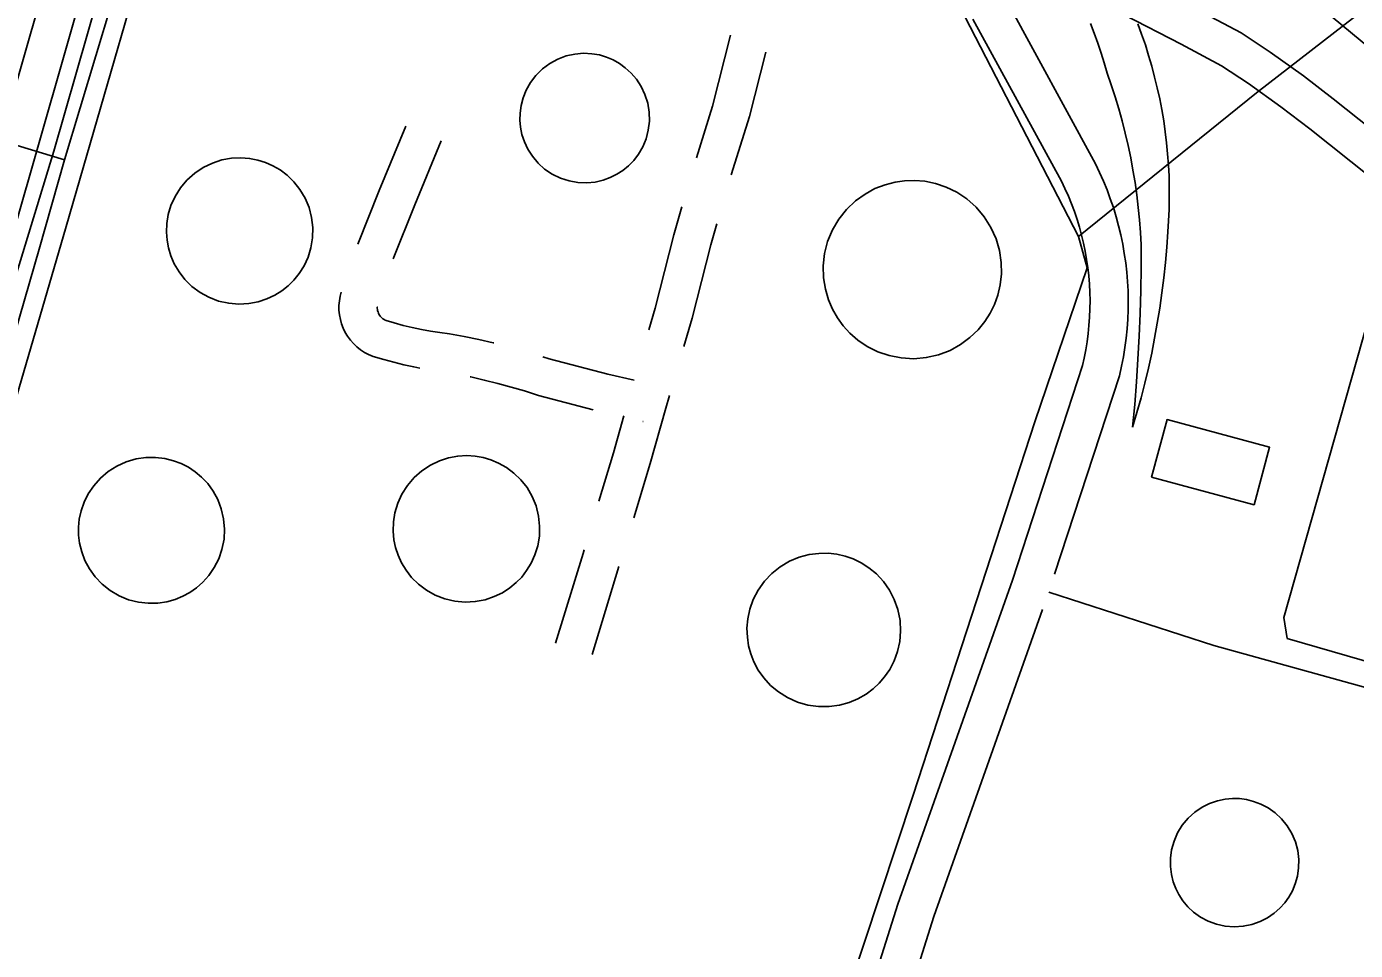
# Model space of a CAD drawing. Extents: x 3568792 to 3606828, y 529143 to 554785.
# Drawn here: x 3574488 to 3575530, y 548346 to 549071 of the extents above; entities that cross this region are included whole.
import ezdxf

# ---------------------------------------------------------------- set-up
doc = ezdxf.new("R2010")
doc.units = 0
for name, color, linetype in [('V-BLDG-OTLN', 7, 'Continuous'), ('V-DOMW-TANK', 7, 'Continuous'), ('V-RAIL-TRAK', 7, 'Continuous'), ('V-ROAD-CNTR', 7, 'Continuous'), ('V-TOPO-SHOR', 7, 'Continuous'), ('V-UTIL-LINE', 7, 'Continuous')]:
    doc.layers.add(name, color=color, linetype=linetype)

msp = doc.modelspace()

# ---------------------------------------------------------------- linework, layer by layer
at = {"layer": 'V-BLDG-OTLN'}
msp.add_lwpolyline([(3575370.1, 548717.2), (3575450.6, 548695.5), (3575462.7, 548740.7), (3575382.3, 548762.4)], close=True, dxfattribs=at)
at = {"layer": 'V-DOMW-TANK'}
for points in [[(3574947.8, 549044.6), (3574952.7, 549041.9), (3574957.4, 549038.5), (3574962, 549034.3), (3574966.2, 549029.4), (3574969.9, 549023.8), (3574972.8, 549017.5), (3574975, 549010.7), (3574976.1, 549003.7), (3574976.3, 548996.5), (3574975.4, 548989.4), (3574973.7, 548982.7), (3574971.1, 548976.4), (3574967.8, 548970.7), (3574964, 548965.7), (3574959.8, 548961.4), (3574955.4, 548957.8), (3574950.8, 548954.9), (3574945.6, 548952.3), (3574939.9, 548950.2), (3574933.7, 548948.8), (3574927.1, 548948.2), (3574920.2, 548948.4), (3574913.3, 548949.6), (3574906.5, 548951.8), (3574900, 548955), (3574894.1, 548959), (3574888.9, 548963.7), (3574884.5, 548969), (3574880.9, 548974.6), (3574878.2, 548980.4), (3574876.3, 548986.1), (3574875.2, 548991.8), (3574874.7, 548997.3), (3574874.8, 549002.9), (3574875.6, 549008.8), (3574877.2, 549014.9), (3574879.7, 549021), (3574883.1, 549026.9), (3574887.3, 549032.5), (3574892.3, 549037.5), (3574898.1, 549041.8), (3574904.4, 549045.2), (3574911, 549047.7), (3574917.8, 549049.2), (3574924.5, 549049.8), (3574931, 549049.5), (3574937.1, 549048.5), (3574942.7, 549046.8)], [(3574675.2, 548964.1), (3574680.9, 548961.6), (3574686.7, 548958.3), (3574692.2, 548954.1), (3574697.5, 548948.9), (3574702.2, 548943), (3574706.2, 548936.2), (3574709.3, 548928.9), (3574711.3, 548921), (3574712.3, 548913), (3574712.1, 548904.9), (3574710.8, 548897.2), (3574708.5, 548889.8), (3574705.4, 548883.1), (3574701.6, 548877.1), (3574697.4, 548871.8), (3574692.8, 548867.3), (3574688, 548863.5), (3574682.4, 548860), (3574676.2, 548857.1), (3574669.4, 548854.8), (3574662, 548853.4), (3574654.2, 548853), (3574646.3, 548853.6), (3574638.4, 548855.4), (3574630.8, 548858.3), (3574623.8, 548862.1), (3574617.4, 548866.9), (3574611.9, 548872.4), (3574607.3, 548878.3), (3574603.6, 548884.5), (3574600.9, 548890.8), (3574599, 548897.1), (3574597.9, 548903.2), (3574597.5, 548909.5), (3574597.8, 548916.3), (3574598.9, 548923.3), (3574601, 548930.4), (3574604.2, 548937.4), (3574608.4, 548944.1), (3574613.5, 548950.3), (3574619.6, 548955.7), (3574626.3, 548960.2), (3574633.5, 548963.7), (3574640.9, 548966.1), (3574648.4, 548967.5), (3574655.7, 548967.8), (3574662.7, 548967.3), (3574669.2, 548966)], [(3575176.5, 548949.8), (3575184.2, 548950), (3575192.2, 548949.4), (3575200.6, 548947.7), (3575209, 548944.8), (3575217.3, 548940.8), (3575225.3, 548935.5), (3575232.6, 548929), (3575238.9, 548921.5), (3575244.2, 548913.1), (3575248.2, 548904.2), (3575250.9, 548895), (3575252.3, 548885.7), (3575252.4, 548876.7), (3575251.5, 548868.1), (3575249.6, 548860.1), (3575246.9, 548852.7), (3575243.6, 548846), (3575239.4, 548839.3), (3575234.1, 548832.8), (3575227.7, 548826.7), (3575220.4, 548821.2), (3575212.1, 548816.7), (3575203.1, 548813.2), (3575193.5, 548811), (3575183.6, 548810.1), (3575173.8, 548810.7), (3575164.3, 548812.6), (3575155.4, 548815.6), (3575147.2, 548819.7), (3575139.9, 548824.6), (3575133.6, 548830.1), (3575128.2, 548836), (3575123.8, 548842.1), (3575119.9, 548848.9), (3575116.7, 548856.4), (3575114.3, 548864.7), (3575112.9, 548873.7), (3575112.7, 548883), (3575113.7, 548892.6), (3575116.1, 548902.1), (3575119.9, 548911.2), (3575124.9, 548919.7), (3575131, 548927.3), (3575137.9, 548933.9), (3575145.4, 548939.3), (3575153.2, 548943.6), (3575161.1, 548946.7), (3575169, 548948.7)], [(3574614.7, 548724.9), (3574619.9, 548721.4), (3574625, 548717.2), (3574629.8, 548712.1), (3574634.1, 548706.2), (3574637.7, 548699.6), (3574640.5, 548692.3), (3574642.3, 548684.5), (3574643, 548676.4), (3574642.6, 548668.4), (3574641, 548660.5), (3574638.5, 548653), (3574635, 548646.2), (3574630.8, 548640.1), (3574626.1, 548634.8), (3574621.1, 548630.3), (3574615.8, 548626.7), (3574610.4, 548623.7), (3574604.4, 548621.3), (3574597.8, 548619.4), (3574590.6, 548618.4), (3574583.1, 548618.2), (3574575.4, 548619.1), (3574567.8, 548621), (3574560.3, 548624.1), (3574553.3, 548628.2), (3574547, 548633.2), (3574541.6, 548638.9), (3574537, 548645.2), (3574533.5, 548651.9), (3574531, 548658.6), (3574529.3, 548665.3), (3574528.5, 548671.7), (3574528.5, 548677.9), (3574529.1, 548684.2), (3574530.5, 548690.8), (3574532.8, 548697.5), (3574536.1, 548704.2), (3574540.4, 548710.5), (3574545.6, 548716.4), (3574551.8, 548721.6), (3574558.6, 548725.9), (3574565.9, 548729.2), (3574573.6, 548731.5), (3574581.3, 548732.6), (3574588.9, 548732.7), (3574596.2, 548731.8), (3574602.9, 548730.1), (3574609.1, 548727.8)], [(3574845.8, 548732.6), (3574851.9, 548730.8), (3574858, 548728.2), (3574864.1, 548724.8), (3574869.9, 548720.4), (3574875.4, 548715.1), (3574880.3, 548709), (3574884.3, 548702.1), (3574887.4, 548694.6), (3574889.4, 548686.7), (3574890.2, 548678.7), (3574890, 548670.8), (3574888.7, 548663.2), (3574886.5, 548656.1), (3574883.6, 548649.7), (3574880, 548643.9), (3574876.1, 548638.8), (3574871.8, 548634.4), (3574866.8, 548630.2), (3574861, 548626.5), (3574854.5, 548623.4), (3574847.4, 548621), (3574839.7, 548619.5), (3574831.8, 548619.1), (3574823.7, 548619.8), (3574815.8, 548621.7), (3574808.3, 548624.6), (3574801.4, 548628.5), (3574795.2, 548633.2), (3574789.8, 548638.4), (3574785.4, 548644.1), (3574781.8, 548650), (3574779.1, 548656), (3574777.2, 548661.9), (3574775.9, 548668.1), (3574775.3, 548674.9), (3574775.6, 548682), (3574776.7, 548689.3), (3574778.9, 548696.7), (3574782.2, 548703.9), (3574786.5, 548710.7), (3574791.8, 548716.8), (3574797.8, 548722.2), (3574804.5, 548726.6), (3574811.6, 548730), (3574818.8, 548732.3), (3574826, 548733.7), (3574833, 548734.1), (3574839.6, 548733.6)], [(3575129.8, 548655.2), (3575136, 548653), (3575142.3, 548650), (3575148.5, 548646.1), (3575154.4, 548641.2), (3575159.8, 548635.3), (3575164.6, 548628.6), (3575168.4, 548621.2), (3575171.2, 548613.2), (3575172.9, 548604.8), (3575173.3, 548596.4), (3575172.7, 548588.1), (3575170.9, 548580.3), (3575168.2, 548573), (3575164.8, 548566.3), (3575160.8, 548560.5), (3575156.4, 548555.4), (3575151.7, 548551), (3575146.2, 548546.9), (3575139.9, 548543.3), (3575132.9, 548540.4), (3575125.3, 548538.3), (3575117.3, 548537.2), (3575108.9, 548537.2), (3575100.5, 548538.3), (3575092.4, 548540.7), (3575084.6, 548544.2), (3575077.6, 548548.6), (3575071.3, 548553.8), (3575066, 548559.7), (3575061.7, 548565.8), (3575058.3, 548572.2), (3575055.8, 548578.6), (3575054.1, 548584.9), (3575053.1, 548591.5), (3575052.8, 548598.6), (3575053.5, 548606), (3575055.1, 548613.6), (3575057.8, 548621.2), (3575061.6, 548628.6), (3575066.5, 548635.5), (3575072.3, 548641.7), (3575078.9, 548646.9), (3575086.2, 548651.2), (3575093.8, 548654.4), (3575101.5, 548656.4), (3575109.1, 548657.4), (3575116.4, 548657.5), (3575123.3, 548656.7)], [(3575439.1, 548464.9), (3575444.6, 548464.1), (3575450.2, 548462.7), (3575456, 548460.6), (3575461.6, 548457.6), (3575467.1, 548453.7), (3575472.1, 548449), (3575476.5, 548443.6), (3575480.2, 548437.5), (3575483, 548430.9), (3575484.8, 548424.1), (3575485.6, 548417.2), (3575485.5, 548410.5), (3575484.6, 548404.1), (3575482.9, 548398.1), (3575480.6, 548392.6), (3575477.9, 548387.7), (3575474.7, 548383.2), (3575470.9, 548379), (3575466.4, 548375), (3575461.2, 548371.4), (3575455.3, 548368.4), (3575448.9, 548366.1), (3575442.1, 548364.7), (3575435, 548364.2), (3575427.9, 548364.8), (3575421, 548366.3), (3575414.5, 548368.7), (3575408.5, 548371.9), (3575403.1, 548375.8), (3575398.5, 548380.1), (3575394.7, 548384.8), (3575391.5, 548389.6), (3575389.1, 548394.4), (3575387.1, 548399.7), (3575385.7, 548405.4), (3575385, 548411.6), (3575385, 548418.1), (3575385.9, 548424.8), (3575387.8, 548431.5), (3575390.6, 548438), (3575394.3, 548444), (3575398.9, 548449.5), (3575404.1, 548454.2), (3575409.8, 548458.1), (3575415.7, 548461.1), (3575421.8, 548463.2), (3575427.8, 548464.4), (3575433.6, 548465)]]:
    msp.add_lwpolyline(points, close=True, dxfattribs=at)
at = {"layer": 'V-RAIL-TRAK'}
for points in [[(3574824.9, 549654.5), (3574898.6, 549592.8), (3574972.5, 549531.3), (3575003.2, 549503.8), (3575034.1, 549476.4), (3575065.1, 549449.2), (3575096.2, 549422.1), (3575127.5, 549395.2), (3575158.8, 549368.5), (3575190.4, 549341.9), (3575222, 549315.5), (3575253.8, 549289.2), (3575285.7, 549263.1), (3575317.8, 549237.2), (3575349.9, 549211.4), (3575382.2, 549185.8), (3575474.8, 549109.2), (3575503.6, 549085.2), (3575567.2, 549032.4)], [(3575322.2, 549073.2), (3575325.2, 549065.5), (3575328, 549057.8), (3575330.7, 549050), (3575333.1, 549042.2), (3575335.4, 549034.3), (3575338.6, 549025), (3575341.7, 549015.6), (3575344.5, 549006.2), (3575347.1, 548996.7), (3575349.5, 548987.1), (3575351.8, 548977.5), (3575353.8, 548967.9), (3575355.6, 548958.2), (3575357.2, 548948.5), (3575358.6, 548938.7), (3575359.7, 548928.9), (3575360.7, 548919.1), (3575361.5, 548909.3), (3575362, 548899.5), (3575362, 548881.5), (3575361.7, 548863.6), (3575361.2, 548845.7), (3575360.5, 548827.8), (3575359.5, 548809.9), (3575358.4, 548792), (3575357, 548774.1), (3575355.3, 548756.3)], [(3575359.4, 549072.9), (3575362.4, 549064.7), (3575365.3, 549056.4), (3575367.9, 549048.1), (3575370.4, 549039.7), (3575372.6, 549031.2), (3575374.7, 549022.7), (3575376.6, 549014.1), (3575378.2, 549005.6), (3575379.7, 548996.9), (3575380.9, 548988.2), (3575382, 548979.6), (3575382.8, 548970.8), (3575383.4, 548962.1), (3575383.9, 548953.4), (3575384.1, 548944.6), (3575384.1, 548935.8), (3575383.9, 548927.1), (3575383.5, 548918.3), (3575382.9, 548909.6), (3575382.1, 548897.6), (3575381.1, 548885.7), (3575379.8, 548873.7), (3575378.3, 548861.8), (3575376.7, 548849.9), (3575374.7, 548838), (3575372.6, 548826.2), (3575370.3, 548814.4), (3575367.7, 548802.7), (3575364.9, 548791), (3575361.9, 548779.4), (3575358.7, 548767.8), (3575355.3, 548756.3)]]:
    msp.add_lwpolyline(points, dxfattribs=at)
at = {"layer": 'V-ROAD-CNTR'}
for p, q in [((3574971.2, 548760.8), (3574971.3, 548760.8)), ((3574952.3, 548647), (3574931.4, 548578.1))]:
    msp.add_line(p, q, dxfattribs=at)
for points in [[(3574821, 550271), (3574695.8, 549836.9), (3574680.6, 549755.8), (3574664.5, 549681.4), (3574615.2, 549500), (3574352, 548581)], [(3574606.5, 549360.8), (3574918.3, 549260.6), (3575290.5, 549132), (3575360.6, 549107.7), (3575407.3, 549083.5), (3575440.4, 549065.8), (3575463.1, 549050.8), (3575489.4, 549032), (3575512.7, 549014.1), (3575703.7, 548862.1), (3576021, 548597.2), (3576423.4, 548252.4), (3576505.6, 548183.1)], [(3574598.3, 549332), (3574316.6, 548348.3), (3574213.3, 547996.9)], [(3575241.3, 549117.2), (3575280.7, 549103.6), (3575348.7, 549080.1), (3575393.3, 549057), (3575425, 549040), (3575446.2, 549026.1), (3575471.5, 549007.9), (3575494.2, 548990.5), (3575684.7, 548838.8), (3576001.6, 548574.3), (3576229.2, 548379.3)], [(3575294.1, 548641), (3575345, 548796.7), (3575346.7, 548804.4), (3575348.1, 548811.7), (3575349.3, 548819), (3575350.3, 548826.3), (3575351, 548833.7), (3575351.5, 548841.1), (3575351.8, 548848.5), (3575351.9, 548855.9), (3575351.7, 548863.3), (3575351.4, 548870.7), (3575350.7, 548878.1), (3575349.9, 548885.4), (3575348.8, 548892.8), (3575347.6, 548900.1), (3575346.1, 548907.3), (3575344.3, 548914.5), (3575342.4, 548921.6), (3575340.2, 548928.7), (3575337.8, 548935.7), (3575335.3, 548942.7), (3575332.4, 548949.5), (3575329.4, 548956.3), (3575326.2, 548963.1), (3575256.3, 549091.3)], [(3575090.2, 548125.3), (3575171.1, 548382), (3575261, 548636.3), (3575316, 548804.7), (3575317.4, 548810.6), (3575318.6, 548817), (3575319.6, 548823.4), (3575320.5, 548829.8), (3575321.1, 548836.3), (3575321.6, 548842.7), (3575321.8, 548849.2), (3575321.9, 548855.7), (3575321.8, 548862.2), (3575321.4, 548868.7), (3575320.9, 548875.1), (3575320.2, 548881.6), (3575319.2, 548888), (3575318.1, 548894.4), (3575316.8, 548900.8), (3575315.3, 548907.1), (3575313.6, 548913.3), (3575311.7, 548919.5), (3575309.6, 548925.7), (3575307.3, 548931.8), (3575304.9, 548937.8), (3575302.2, 548943.7), (3575299.5, 548949.4), (3575230.1, 549076.6)], [(3575040, 549064), (3575025.9, 549008.3), (3575013.1, 548967.7)], [(3575067.6, 549050.7), (3575054.8, 549000.2), (3575040.4, 548954.5)], [(3574785.3, 548992.7), (3574764.4, 548942.2), (3574747.7, 548900.1)], [(3574813, 548981.2), (3574792.2, 548930.9), (3574775.4, 548888.6)], [(3575001.8, 548929.3), (3574995.5, 548907.3), (3574980.7, 548849.9), (3574975.8, 548832.8)], [(3575029.2, 548916.1), (3575024.5, 548899.5), (3575009.7, 548842), (3575003.2, 548819.6)], [(3574734.6, 548862.3), (3574733.8, 548859.2), (3574733.1, 548855.6), (3574732.8, 548851.9), (3574732.8, 548848.3), (3574733.2, 548844.6), (3574733.9, 548841), (3574734.8, 548837.5), (3574736.1, 548834.1), (3574737.7, 548830.8), (3574739.6, 548827.7), (3574741.8, 548824.7), (3574744.2, 548822), (3574746.8, 548819.4), (3574749.6, 548817.2), (3574752.7, 548815.1), (3574755.9, 548813.4), (3574759.5, 548811.9), (3574767.9, 548809.4), (3574775.7, 548807.3), (3574783.6, 548805.4), (3574791.5, 548803.7), (3574796.3, 548802.8)], [(3574762.8, 548850.7), (3574762.8, 548850.7), (3574762.8, 548849.7), (3574762.9, 548848.8), (3574763.1, 548847.8), (3574763.4, 548846.9), (3574763.7, 548846), (3574764.1, 548845.1), (3574764.6, 548844.2), (3574765.2, 548843.5), (3574765.9, 548842.7), (3574766.6, 548842), (3574767.3, 548841.4), (3574768.2, 548840.9), (3574769, 548840.4), (3574769.7, 548840.1), (3574776.1, 548838.2), (3574783.1, 548836.3), (3574790.2, 548834.6), (3574797.4, 548833.1), (3574804.5, 548831.8), (3574811.8, 548830.6), (3574819.5, 548829.6), (3574831.1, 548827.5), (3574842.5, 548825.2), (3574853.7, 548822.6), (3574854.3, 548822.5)], [(3574892.7, 548811.6), (3574897.7, 548810), (3574943.6, 548798), (3574964.2, 548793.2)], [(3574835.7, 548795.9), (3574836.1, 548795.9), (3574846.8, 548793.4), (3574857.3, 548790.8), (3574867.9, 548787.9), (3574878.3, 548784.8), (3574889.2, 548781.2), (3574932.3, 548770)], [(3574992, 548781.2), (3574989.1, 548771.3), (3574977, 548727.8), (3574964, 548685.2)], [(3574956.3, 548765.3), (3574948.2, 548736.2), (3574936.7, 548698.4)], [(3574925, 548660.1), (3574924.2, 548657.4), (3574902.7, 548586.8)], [(3575289.5, 548626.9), (3575419, 548585.1), (3575567.2, 548544)], [(3575123.6, 548131.4), (3575199.5, 548372.5), (3575284.7, 548613.2)]]:
    msp.add_lwpolyline(points, dxfattribs=at)
at = {"layer": 'V-TOPO-SHOR'}
for points in [[(3574328.2, 548354.1), (3574366.7, 548488.3), (3574404.9, 548624.1), (3574440.6, 548746), (3574473.5, 548856.3), (3574509.2, 548973), (3574561.9, 549157.3), (3574611.5, 549328.7)], [(3575588.5, 547649.1), (3575726.7, 548126.1), (3575797, 548373.3), (3575787.5, 548385.1), (3575638.3, 548429.5), (3575632, 548443.1), (3575656.5, 548528.8), (3575651.1, 548540.2), (3575476.6, 548590.6), (3575473.9, 548607), (3575566.8, 548934.8)]]:
    msp.add_lwpolyline(points, dxfattribs=at)
at = {"layer": 'V-UTIL-LINE'}
for points in [[(3574969.4, 547813.6), (3575058.5, 548092.4), (3575079.9, 548155.5), (3575183.3, 548467.7), (3575278.7, 548760.5), (3575319.7, 548881.5), (3575312.8, 548906.1), (3575199.7, 549125.4), (3575100.6, 549153.1), (3575112.5, 549265.4), (3575175.9, 549485.5), (3575251.9, 549762.7), (3575408.1, 550284.4), (3575514.4, 550656.3), (3575585.8, 550896.6), (3575799, 551223.1), (3575939.2, 551698.4), (3576039.3, 552046.6), (3576124.9, 552331.5), (3576187.5, 552555.2), (3576203.6, 552612.2)], [(3575312.8, 548906.1), (3575452.5, 549018.8), (3575581.2, 549118.7), (3575646.4, 549247.5), (3575749.1, 549435.8), (3575805.4, 549537.8), (3575885.2, 549685.8), (3575983.6, 549871.2), (3576052.8, 550007), (3576106.8, 550104.7), (3576138.3, 550222.2), (3576162.8, 550298.1)], [(3574089.9, 547506.1), (3574127.3, 547612.6), (3574155, 547713), (3574220.6, 547936.2), (3574279.6, 548144.5), (3574327.3, 548297.1), (3574389, 548512.8), (3574443, 548707.5), (3574497.5, 548896), (3574517.6, 548966.2), (3574566.7, 549129.7), (3574618.5, 549309.5), (3574660, 549451.6), (3574677, 549507.3), (3574708.7, 549612.9), (3574753.3, 549765.5), (3574774.7, 549837), (3574691, 549859.8)], [(3574602.8, 549204.1), (3574518.8, 548913.9), (3574444.2, 548659.2), (3574344.1, 548318.1), (3574263.6, 548044.2), (3574236.5, 547950), (3574229.3, 547925.3)], [(3575058.5, 548092.4), (3574895, 548141.9), (3574733.2, 548188.4), (3574555.2, 548242.4), (3574398.2, 548284.8), (3574325.2, 548307.2), (3574269.1, 548323.7), (3574311, 548471), (3574317.3, 548495.6), (3574353, 548612.7), (3574376.7, 548692.5), (3574416.9, 548840.2), (3574462.8, 548982.7), (3574517.6, 548966.2)]]:
    msp.add_lwpolyline(points, dxfattribs=at)

doc.saveas('drawing.dxf')
